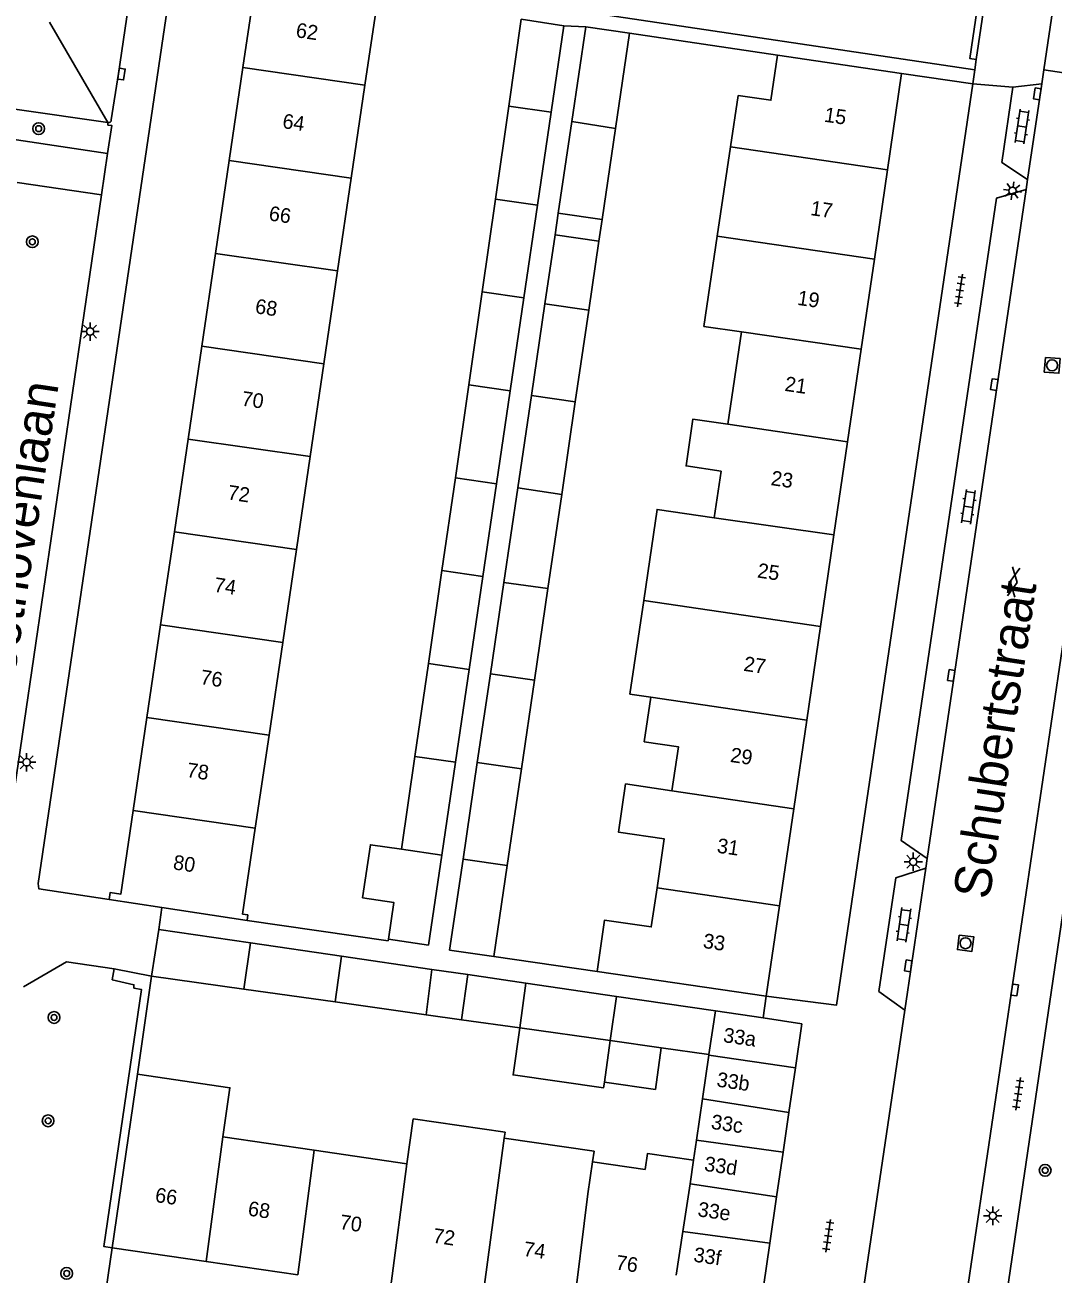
# Model space of a CAD drawing. Extents: x 132999 to 136000, y 398499 to 400501.
# Drawn here: x 134533.3 to 134603.3, y 399362.9 to 399447.9 of the extents above; entities that cross this region are included whole.
import ezdxf

# ---------------------------------------------------------------- set-up
doc = ezdxf.new("R2010")
doc.units = 0
for name, color, linetype in [('gg-afsc-erfafscheiding', 7, 'Continuous'), ('gg-afsc-muur', 7, 'Continuous'), ('gg-anno-huisnummerreeks BGT', 7, 'Continuous'), ('gg-anno-openbare ruimte label', 7, 'Continuous'), ('gg-bbg-bijgebouw', 7, 'Continuous'), ('gg-bbg-gedigitaliseerde bebouwing', 7, 'Continuous'), ('gg-bbg-gedigitaliseerde bijgebouw', 7, 'Continuous'), ('gg-bbg-hoofdgebouw', 7, 'Continuous'), ('gg-bbg-luifel en loopbrug', 7, 'Continuous'), ('gg-bbg-tussenscheiding', 7, 'Continuous'), ('gg-knt-verharding', 7, 'Continuous'), ('gt-grn-groengrens', 7, 'Continuous'), ('gt-grn-weggrens', 7, 'Continuous'), ('gt-symb-boom', 7, 'Continuous'), ('gt-symb-gesloten verharding', 7, 'Continuous'), ('gt-symb-klinker verharding', 7, 'Continuous'), ('gt-symb-kolk', 7, 'Continuous'), ('gt-symb-lichtmast', 7, 'Continuous'), ('gt-symb-rioolschacht', 7, 'Continuous'), ('gt-symb-tegel verharding', 7, 'Continuous')]:
    doc.layers.add(name, color=color, linetype=linetype)

# ---------------------------------------------------------------- blocks, each defined once
blk = doc.blocks.new('gt0-GESVH1')
at = {"layer": 'gt-symb-gesloten verharding'}
for p, q in [((-0.992, -0.261), (0.008, 0.239)), ((0.008, -0.261), (-0.992, 0.239)), ((0.008, 0.239), (1.008, -0.261)), ((1.008, 0.239), (0.008, -0.261))]:
    blk.add_line(p, q, dxfattribs=at)
blk = doc.blocks.new('gt0-TEG1')
at = {"layer": 'gt-symb-tegel verharding'}
for p, q in [((-1.125, 0), (1.125, 0)), ((-0.9, -0.25), (-0.9, 0.25)), ((-0.45, -0.25), (-0.45, 0.25)), ((0, -0.25), (0, 0.25)), ((0.45, -0.25), (0.45, 0.25)), ((0.9, -0.25), (0.9, 0.25))]:
    blk.add_line(p, q, dxfattribs=at)
blk = doc.blocks.new('gt0-BOOM')
at = {"layer": 'gt-symb-boom'}
for radius in [0.4, 0.2]:
    blk.add_circle((0, 0), radius, dxfattribs=at)
blk = doc.blocks.new('gt0-KL1')
at = {"layer": 'gt-symb-klinker verharding'}
for p, q in [((-1.15, 0.3), (1.15, 0.3)), ((-1, -0.3), (-1, 0.3)), ((-0.5, 0.3), (-0.5, 0.45)), ((0, -0.3), (0, 0.3)), ((0.5, 0.3), (0.5, 0.45)), ((1, -0.3), (1, 0.3)), ((-1.15, -0.3), (1.15, -0.3)), ((-0.5, -0.45), (-0.5, -0.3)), ((0.5, -0.45), (0.5, -0.3))]:
    blk.add_line(p, q, dxfattribs=at)
blk = doc.blocks.new('gt0-KOLK')
at = {"layer": 'gt-symb-kolk'}
blk.add_lwpolyline([(0, 0), (0.375, 0), (0.375, 0.4), (-0.375, 0.4), (-0.375, 0), (0, 0)], dxfattribs=at)
blk = doc.blocks.new('gt0-LMAST')
at = {"layer": 'gt-symb-lichtmast'}
for p, q in [((-0.182, 0.173), (-0.447, 0.438)), ((-0.005, 0.246), (-0.005, 0.621)), ((0.172, 0.173), (0.437, 0.438)), ((-0.255, -0.004), (-0.63, -0.004)), ((-0.182, -0.181), (-0.447, -0.446)), ((-0.005, -0.254), (-0.005, -0.629)), ((0.437, -0.446), (0.172, -0.181)), ((0.245, -0.004), (0.62, -0.004))]:
    blk.add_line(p, q, dxfattribs=at)
blk.add_circle((-0.005, -0.004), 0.25, dxfattribs=at)
blk = doc.blocks.new('gt0-RS')
at = {"layer": 'gt-symb-rioolschacht'}
blk.add_lwpolyline([(-0.5, -0.5), (0.5, -0.5), (0.5, 0.5), (-0.5, 0.5)], close=True, dxfattribs=at)
blk.add_circle((0, 0), 0.375, dxfattribs=at)

msp = doc.modelspace()

# ---------------------------------------------------------------- linework, layer by layer
at = {"layer": 'gg-afsc-erfafscheiding'}
for p, q in [((134548.42, 399386.97), (134558.023, 399385.568)), ((134558.023, 399385.568), (134558.041, 399385.689)), ((134572.24, 399383.491), (134565.221, 399384.516))]:
    msp.add_line(p, q, dxfattribs=at)
at = {"layer": 'gg-afsc-muur'}
for p, q in [((134574.44, 399447.33), (134584.52, 399445.83)), ((134541.92, 399383.18), (134540.97, 399376.5))]:
    msp.add_line(p, q, dxfattribs=at)
at = {"layer": 'gg-bbg-bijgebouw'}
for p, q in [((134569.974, 399447.842), (134567.082, 399448.291)), ((134569.108, 399441.958), (134569.974, 399447.842)), ((134571.47, 399447.77), (134570.52, 399441.324)), ((134574.44, 399447.33), (134571.47, 399447.77)), ((134568.178, 399435.639), (134569.108, 399441.958)), ((134570.52, 399441.324), (134569.601, 399435.088)), ((134567.248, 399429.321), (134568.178, 399435.639)), ((134569.384, 399433.62), (134568.69, 399428.911)), ((134566.318, 399423.001), (134567.248, 399429.321)), ((134568.69, 399428.911), (134567.772, 399422.684)), ((134565.388, 399416.684), (134566.318, 399423.001)), ((134567.772, 399422.684), (134566.846, 399416.399)), ((134564.458, 399410.366), (134565.388, 399416.684)), ((134566.846, 399416.399), (134565.896, 399409.957)), ((134563.528, 399404.048), (134564.458, 399410.366)), ((134565.896, 399409.957), (134564.982, 399403.753)), ((134562.598, 399397.728), (134563.528, 399404.048)), ((134564.982, 399403.753), (134564.092, 399397.712)), ((134561.668, 399391.41), (134562.598, 399397.728)), ((134564.092, 399397.712), (134563.123, 399391.142)), ((134560.767, 399385.287), (134561.668, 399391.41)), ((134563.123, 399391.142), (134562.209, 399384.941)), ((134542.41, 399386.36), (134541.92, 399383.18)), ((134586.18, 399379.94), (134585.741, 399376.944)), ((134585.741, 399376.944), (134585.294, 399373.893)), ((134585.294, 399373.893), (134584.9, 399371.202)), ((134584.9, 399371.202), (134584.455, 399368.167)), ((134584.455, 399368.167), (134583.994, 399365.018)), ((134583.994, 399365.018), (134583.557, 399362.039))]:
    msp.add_line(p, q, dxfattribs=at)
at = {"layer": 'gg-bbg-gedigitaliseerde bebouwing'}
for p, q in [((134557.27, 399449.39), (134556.444, 399443.796)), ((134556.444, 399443.796), (134555.512, 399437.478)), ((134581.83, 399443.1), (134581.316, 399439.611)), ((134581.316, 399439.611), (134580.418, 399433.514)), ((134555.512, 399437.478), (134554.579, 399431.16)), ((134580.418, 399433.514), (134579.515, 399427.389)), ((134554.579, 399431.16), (134553.647, 399424.841)), ((134582.063, 399427.015), (134579.515, 399427.389)), ((134581.14, 399420.729), (134582.063, 399427.015)), ((134553.647, 399424.841), (134552.714, 399418.524)), ((134552.714, 399418.524), (134551.782, 399412.206)), ((134580.205, 399414.363), (134580.673, 399417.546)), ((134551.782, 399412.206), (134550.849, 399405.888)), ((134575.822, 399411.52), (134575.412, 399408.729)), ((134575.412, 399408.729), (134574.478, 399402.365)), ((134550.849, 399405.888), (134549.917, 399399.57)), ((134574.478, 399402.365), (134575.898, 399402.157)), ((134549.917, 399399.57), (134548.984, 399393.252)), ((134583.75, 399381.81), (134572.24, 399383.491)), ((134579.846, 399377.788), (134579.854, 399377.845)), ((134546.774, 399372.238), (134553, 399371.327)), ((134553, 399371.327), (134559.289, 399370.407)), ((134571.922, 399370.539), (134575.514, 399370.013))]:
    msp.add_line(p, q, dxfattribs=at)
for points in [[(134580.673, 399417.546), (134578.298, 399417.895), (134578.765, 399421.078), (134581.14, 399420.729)], [(134575.822, 399411.52), (134576.323, 399414.933), (134580.205, 399414.363)], [(134577.336, 399395.786), (134577.776, 399398.779), (134575.451, 399399.121), (134575.898, 399402.157)], [(134576.319, 399389.196), (134576.806, 399392.51), (134573.698, 399392.967), (134574.181, 399396.25), (134577.336, 399395.786)], [(134548.984, 399393.252), (134548.12, 399387.396), (134548.475, 399387.344), (134548.42, 399386.97)], [(134572.24, 399383.491), (134572.754, 399386.994), (134575.927, 399386.528), (134576.319, 399389.196)], [(134546.774, 399372.238), (134547.261, 399375.581), (134540.97, 399376.5)], [(134565.919, 399372.163), (134565.976, 399372.553), (134559.736, 399373.466), (134559.289, 399370.407)], [(134571.922, 399370.539), (134572.031, 399371.261), (134565.919, 399372.163)], [(134578.8, 399370.654), (134575.677, 399371.116), (134575.514, 399370.013)]]:
    msp.add_lwpolyline(points, dxfattribs=at)
at = {"layer": 'gg-bbg-gedigitaliseerde bijgebouw'}
for p, q in [((134567.082, 399448.291), (134566.234, 399442.375)), ((134574.44, 399447.33), (134573.489, 399440.853)), ((134566.234, 399442.375), (134565.328, 399436.052)), ((134573.489, 399440.853), (134572.579, 399434.654)), ((134565.328, 399436.052), (134564.422, 399429.731)), ((134572.579, 399434.654), (134569.601, 399435.088)), ((134569.384, 399433.62), (134572.364, 399433.186)), ((134572.364, 399433.186), (134571.675, 399428.492)), ((134564.422, 399429.731), (134563.516, 399423.408)), ((134571.675, 399428.492), (134570.758, 399422.247)), ((134562.599, 399417.089), (134563.516, 399423.408)), ((134570.758, 399422.247), (134569.832, 399415.937)), ((134561.681, 399410.769), (134562.599, 399417.089)), ((134569.832, 399415.937), (134568.896, 399409.556)), ((134560.764, 399404.449), (134561.681, 399410.769)), ((134568.896, 399409.556), (134567.98, 399403.315)), ((134559.846, 399398.128), (134560.764, 399404.449)), ((134567.98, 399403.315), (134567.093, 399397.277)), ((134558.929, 399391.808), (134559.846, 399398.128)), ((134567.093, 399397.277), (134566.128, 399390.699)), ((134566.128, 399390.699), (134565.221, 399384.516)), ((134542.41, 399386.36), (134548.649, 399385.446)), ((134548.649, 399385.446), (134554.858, 399384.535)), ((134560.767, 399385.287), (134558.041, 399385.689)), ((134554.858, 399384.535), (134561.001, 399383.635)), ((134562.209, 399384.941), (134565.221, 399384.516)), ((134561.001, 399383.635), (134560.602, 399380.553)), ((134541.92, 399383.18), (134548.206, 399382.296)), ((134563.011, 399380.214), (134563.441, 399383.277)), ((134563.441, 399383.277), (134567.402, 399382.696)), ((134567.402, 399382.696), (134573.573, 399381.792)), ((134548.206, 399382.296), (134554.42, 399381.422)), ((134554.42, 399381.422), (134560.602, 399380.553)), ((134573.573, 399381.792), (134580.287, 399380.808)), ((134563.011, 399380.214), (134566.975, 399379.657)), ((134580.287, 399380.808), (134583.532, 399380.33)), ((134583.532, 399380.33), (134586.18, 399379.94)), ((134566.975, 399379.657), (134573.133, 399378.791)), ((134573.133, 399378.791), (134576.612, 399378.301)), ((134576.612, 399378.301), (134579.854, 399377.845)), ((134579.41, 399374.819), (134579.846, 399377.788)), ((134579.001, 399372.025), (134579.41, 399374.819)), ((134578.8, 399370.654), (134579.001, 399372.025))]:
    msp.add_line(p, q, dxfattribs=at)
msp.add_lwpolyline([(134558.929, 399391.808), (134556.818, 399392.12), (134556.284, 399388.506), (134558.404, 399388.193), (134558.041, 399385.689)], dxfattribs=at)
at = {"layer": 'gg-bbg-hoofdgebouw'}
for p, q in [((134592.96, 399444.59), (134584.52, 399445.83)), ((134548.138, 399444.992), (134547.206, 399438.673)), ((134592, 399438.047), (134592.96, 399444.59)), ((134547.206, 399438.673), (134546.273, 399432.356)), ((134591.107, 399431.959), (134592, 399438.047)), ((134546.273, 399432.356), (134545.341, 399426.037)), ((134590.207, 399425.826), (134591.107, 399431.959)), ((134545.341, 399426.037), (134544.409, 399419.719)), ((134589.285, 399419.538), (134590.207, 399425.826)), ((134544.409, 399419.719), (134543.476, 399413.402)), ((134588.357, 399413.213), (134589.285, 399419.538)), ((134543.476, 399413.402), (134542.544, 399407.083)), ((134587.44, 399406.964), (134588.357, 399413.213)), ((134542.544, 399407.083), (134541.612, 399400.766)), ((134586.506, 399400.595), (134587.44, 399406.964)), ((134541.612, 399400.766), (134540.679, 399394.447)), ((134585.62, 399394.557), (134586.506, 399400.595)), ((134584.653, 399387.968), (134585.62, 399394.557)), ((134542.635, 399387.846), (134539.04, 399388.39)), ((134548.42, 399386.97), (134542.635, 399387.846)), ((134583.75, 399381.81), (134584.653, 399387.968)), ((134539.25, 399364.7), (134540.97, 399376.5)), ((134545.63, 399363.766), (134539.25, 399364.7)), ((134551.883, 399362.85), (134545.63, 399363.766))]:
    msp.add_line(p, q, dxfattribs=at)
for points in [[(134548.34, 399451.21), (134548.28, 399450.71), (134548.97, 399450.63), (134548.138, 399444.992)], [(134584.52, 399445.83), (134584.07, 399442.77), (134581.83, 399443.1)], [(134540.679, 399394.447), (134539.84, 399388.76), (134539.12, 399388.87), (134539.04, 399388.39)]]:
    msp.add_lwpolyline(points, dxfattribs=at)
at = {"layer": 'gg-bbg-luifel en loopbrug'}
for p, q in [((134569.601, 399435.088), (134569.384, 399433.62)), ((134572.579, 399434.654), (134572.364, 399433.186)), ((134561.001, 399383.635), (134563.441, 399383.277)), ((134560.602, 399380.553), (134563.011, 399380.214)), ((134573.133, 399378.791), (134572.736, 399375.961))]:
    msp.add_line(p, q, dxfattribs=at)
for points in [[(134572.736, 399375.961), (134572.683, 399375.585), (134566.524, 399376.452), (134566.975, 399379.657)], [(134572.736, 399375.961), (134576.214, 399375.472), (134576.612, 399378.301)]]:
    msp.add_lwpolyline(points, dxfattribs=at)
at = {"layer": 'gg-bbg-tussenscheiding'}
for p, q in [((134548.138, 399444.992), (134556.444, 399443.796)), ((134566.234, 399442.375), (134569.108, 399441.958)), ((134573.489, 399440.853), (134570.52, 399441.324)), ((134592, 399438.047), (134581.316, 399439.611)), ((134547.206, 399438.673), (134555.512, 399437.478)), ((134565.328, 399436.052), (134568.178, 399435.639)), ((134580.418, 399433.514), (134591.107, 399431.959)), ((134546.273, 399432.356), (134554.579, 399431.16)), ((134564.422, 399429.731), (134567.248, 399429.321)), ((134571.675, 399428.492), (134568.69, 399428.911)), ((134582.063, 399427.015), (134590.207, 399425.826)), ((134545.341, 399426.037), (134553.647, 399424.841)), ((134563.516, 399423.408), (134566.318, 399423.001)), ((134570.758, 399422.247), (134567.772, 399422.684)), ((134581.14, 399420.729), (134589.285, 399419.538)), ((134544.409, 399419.719), (134552.714, 399418.524)), ((134562.599, 399417.089), (134565.388, 399416.684)), ((134566.846, 399416.399), (134569.832, 399415.937)), ((134580.205, 399414.363), (134588.357, 399413.213)), ((134543.476, 399413.402), (134551.782, 399412.206)), ((134561.681, 399410.769), (134564.458, 399410.366)), ((134568.896, 399409.556), (134565.896, 399409.957)), ((134587.44, 399406.964), (134575.412, 399408.729)), ((134542.544, 399407.083), (134550.849, 399405.888)), ((134560.764, 399404.449), (134563.528, 399404.048)), ((134567.98, 399403.315), (134564.982, 399403.753)), ((134575.898, 399402.157), (134586.506, 399400.595)), ((134541.612, 399400.766), (134549.917, 399399.57)), ((134559.846, 399398.128), (134562.598, 399397.728)), ((134567.093, 399397.277), (134564.092, 399397.712)), ((134577.336, 399395.786), (134585.62, 399394.557)), ((134540.679, 399394.447), (134548.984, 399393.252)), ((134558.929, 399391.808), (134561.668, 399391.41)), ((134566.128, 399390.699), (134563.123, 399391.142)), ((134576.319, 399389.196), (134584.653, 399387.968)), ((134548.206, 399382.296), (134548.649, 399385.446)), ((134554.42, 399381.422), (134554.858, 399384.535)), ((134566.975, 399379.657), (134567.402, 399382.696)), ((134573.133, 399378.791), (134573.573, 399381.792)), ((134580.287, 399380.808), (134579.854, 399377.845)), ((134579.846, 399377.788), (134585.741, 399376.944)), ((134579.41, 399374.819), (134585.294, 399373.893)), ((134545.63, 399363.766), (134546.774, 399372.238)), ((134564.423, 399361.015), (134565.919, 399372.163)), ((134584.9, 399371.202), (134579.001, 399372.025)), ((134551.883, 399362.85), (134553, 399371.327)), ((134558.191, 399361.927), (134559.289, 399370.407)), ((134578.565, 399369.053), (134578.8, 399370.654)), ((134578.08, 399365.801), (134578.565, 399369.053)), ((134578.565, 399369.053), (134584.455, 399368.167)), ((134577.63, 399362.834), (134578.08, 399365.801)), ((134578.08, 399365.801), (134583.994, 399365.018))]:
    msp.add_line(p, q, dxfattribs=at)
msp.add_lwpolyline([(134570.58, 399360.113), (134571.603, 399368.355), (134571.922, 399370.539)], dxfattribs=at)
at = {"layer": 'gg-knt-verharding'}
for p, q in [((134599.656, 399456.589), (134598.044, 399445.547)), ((134603.344, 399449.591), (134602.642, 399444.851)), ((134598.044, 399445.547), (134597.94, 399444.838)), ((134602.642, 399444.851), (134602.501, 399443.896)), ((134602.642, 399444.851), (134609.546, 399443.777)), ((134592.96, 399444.59), (134597.802, 399443.879)), ((134602.501, 399443.896), (134600.528, 399443.652)), ((134602.501, 399443.896), (134601.538, 399437.387)), ((134532.786, 399437.176), (134538.526, 399436.34)), ((134601.538, 399437.387), (134601.435, 399436.694)), ((134601.435, 399436.694), (134594.699, 399391.175)), ((134606.264, 399421.576), (134596.142, 399353.113)), ((134608.536, 399418.768), (134595.81, 399332.41)), ((134594.602, 399390.519), (134593.173, 399380.861)), ((134594.699, 399391.175), (134594.602, 399390.519)), ((134536.132, 399384.155), (134533.212, 399382.444)), ((134539.379, 399383.67), (134536.132, 399384.155)), ((134591.413, 399382.123), (134593.173, 399380.861)), ((134589.586, 399356.623), (134593.173, 399380.861))]:
    msp.add_line(p, q, dxfattribs=at)
for points in [[(134542.392, 399463.101), (134539.679, 399444.585), (134539.185, 399441.431)], [(134597.94, 399444.838), (134571.427, 399448.785), (134572.028, 399452.875)], [(134543.424, 399451.887), (134534.212, 399389.483), (134534.25, 399389.12), (134539.04, 399388.39)], [(134597.802, 399443.879), (134588.54, 399381.21), (134583.75, 399381.81)], [(134600.528, 399443.652), (134599.771, 399438.541), (134601.538, 399437.387)], [(134538.957, 399441.267), (134532.787, 399442.14), (134530.545, 399442.482)], [(134538.938, 399439.158), (134529.989, 399440.491), (134530.032, 399440.773), (134529.879, 399440.774)], [(134538.957, 399441.267), (134538.961, 399441.086), (134539.231, 399441.045), (134538.938, 399439.158)], [(134538.526, 399436.34), (134531.266, 399386.941), (134525.376, 399387.797)], [(134601.435, 399436.694), (134599.41, 399436.109), (134592.935, 399392.396), (134594.699, 399391.175)], [(134591.413, 399382.123), (134592.559, 399389.861), (134594.602, 399390.519)], [(134539.25, 399364.7), (134538.675, 399364.784), (134541.235, 399382.269), (134540.726, 399382.364), (134540.723, 399382.587), (134539.246, 399382.928), (134539.379, 399383.67)]]:
    msp.add_lwpolyline(points, dxfattribs=at)
msp.add_arc((134539.013, 399441.43), 0.172, 251.01274, 0.44206, dxfattribs=at)
at = {"layer": 'gt-grn-groengrens'}
msp.add_line((134539.25, 399364.7), (134538.525, 399359.73), dxfattribs=at)
msp.add_lwpolyline([(134598.101, 399449.003), (134597.599, 399445.613), (134598.044, 399445.547)], dxfattribs=at)
at = {"layer": 'gt-grn-weggrens'}
for p, q in [((134534.976, 399448.085), (134538.957, 399441.267)), ((134571.47, 399447.77), (134569.974, 399447.842)), ((134597.802, 399443.879), (134597.94, 399444.838)), ((134597.802, 399443.879), (134600.528, 399443.652)), ((134538.526, 399436.34), (134538.938, 399439.158)), ((134542.635, 399387.846), (134542.41, 399386.36)), ((134541.92, 399383.18), (134539.379, 399383.67)), ((134583.532, 399380.33), (134583.75, 399381.81))]:
    msp.add_line(p, q, dxfattribs=at)

# ---------------------------------------------------------------- block references
at = {"layer": 'gt-symb-boom'}
for p in [(134534.242, 399440.839), (134533.813, 399433.144), (134535.291, 399380.365), (134534.886, 399373.333), (134602.727, 399369.966), (134536.152, 399362.951)]:
    msp.add_blockref('gt0-BOOM', p, dxfattribs=at)
at = {"layer": 'gt-symb-gesloten verharding', "rotation": 80.38697413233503}
msp.add_blockref('gt0-GESVH1', (134600.574, 399409.986), dxfattribs=at)
at = {"layer": 'gt-symb-klinker verharding'}
for p, rotation in [((134601.152, 399440.986), 81.60242742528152), ((134597.51, 399415.116), 81.60242742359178), ((134593.115, 399386.665), 81.6024274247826)]:
    msp.add_blockref('gt0-KL1', p, dxfattribs=dict(at, rotation=rotation))
at = {"layer": 'gt-symb-kolk'}
for p, rotation in [((134539.679, 399444.585), -98.88788450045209), ((134602.395, 399443.179), 81.60242742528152), ((134599.467, 399423.397), 81.31914940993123), ((134596.537, 399403.606), 81.31914941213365), ((134593.612, 399383.845), 81.31914941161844), ((134600.455, 399382.264), -98.21920925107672)]:
    msp.add_blockref('gt0-KOLK', p, dxfattribs=dict(at, rotation=rotation))
at = {"layer": 'gt-symb-lichtmast', "rotation": -98.34086686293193}
msp.add_blockref('gt0-LMAST', (134600.51, 399436.608), dxfattribs=at)
at = {"layer": 'gt-symb-lichtmast'}
for p in [(134537.748, 399427.037), (134533.431, 399397.73), (134593.76, 399390.962), (134599.167, 399366.871)]:
    msp.add_blockref('gt0-LMAST', p, dxfattribs=at)
at = {"layer": 'gt-symb-rioolschacht'}
for p, rotation in [((134603.203, 399424.739), -94.64472160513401), ((134597.31, 399385.419), -96.89054832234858)]:
    msp.add_blockref('gt0-RS', p, dxfattribs=dict(at, rotation=rotation))
at = {"layer": 'gt-symb-tegel verharding', "rotation": -98.39757257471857}
for p in [(134596.932, 399429.836), (134600.895, 399375.16), (134587.966, 399365.504)]:
    msp.add_blockref('gt0-TEG1', p, dxfattribs=at)

# ---------------------------------------------------------------- texts
at = {"layer": 'gg-anno-huisnummerreeks BGT'}
for s, rotation, p in [('62', 351.6, (134551.702, 399447.069)), ('15', 351.7, (134587.651, 399441.318)), ('64', 351.6, (134550.79, 399440.884)), ('66', 351.6, (134549.863, 399434.602)), ('17', 351.7, (134586.719, 399434.963)), ('19', 351.7, (134585.823, 399428.856)), ('68', 351.6, (134548.93, 399428.285)), ('21', 351.7, (134584.965, 399423.004)), ('70', 351.6, (134548.003, 399422.002)), ('23', 351.7, (134584.024, 399416.592)), ('72', 351.6, (134547.061, 399415.616)), ('25', 351.7, (134583.102, 399410.305)), ('74', 351.6, (134546.133, 399409.331)), ('27', 351.7, (134582.17, 399403.956)), ('76', 351.6, (134545.207, 399403.049)), ('29', 351.7, (134581.261, 399397.756)), ('78', 351.6, (134544.274, 399396.73)), ('31', 351.7, (134580.355, 399391.585)), ('80', 351.6, (134543.347, 399390.451)), ('33', 351.7, (134579.404, 399385.105)), ('33a', 351.7, (134580.778, 399378.695)), ('33b', 351.7, (134580.335, 399375.671)), ('33c', 351.7, (134579.953, 399372.795)), ('33d', 351.7, (134579.495, 399369.937)), ('66', 351.7, (134542.123, 399367.816)), ('68', 351.7, (134548.44, 399366.891)), ('33e', 351.7, (134579.042, 399366.845)), ('70', 351.7, (134554.684, 399365.977)), ('72', 351.7, (134561.023, 399365.049)), ('74', 351.7, (134567.185, 399364.147)), ('76', 351.7, (134573.474, 399363.226)), ('33f', 351.7, (134578.761, 399363.757))]:
    msp.add_text(s, height=1, rotation=rotation, dxfattribs=at).set_placement(p)
at = {"layer": 'gg-anno-openbare ruimte label'}
for s, rotation, p in [('Beethovenlaan', 81.4, (134532.278, 399401.391)), ('Schubertstraat', 81.5, (134598.931, 399388.334))]:
    msp.add_text(s, height=2.5, rotation=rotation, dxfattribs=at).set_placement(p)

doc.saveas('drawing.dxf')
